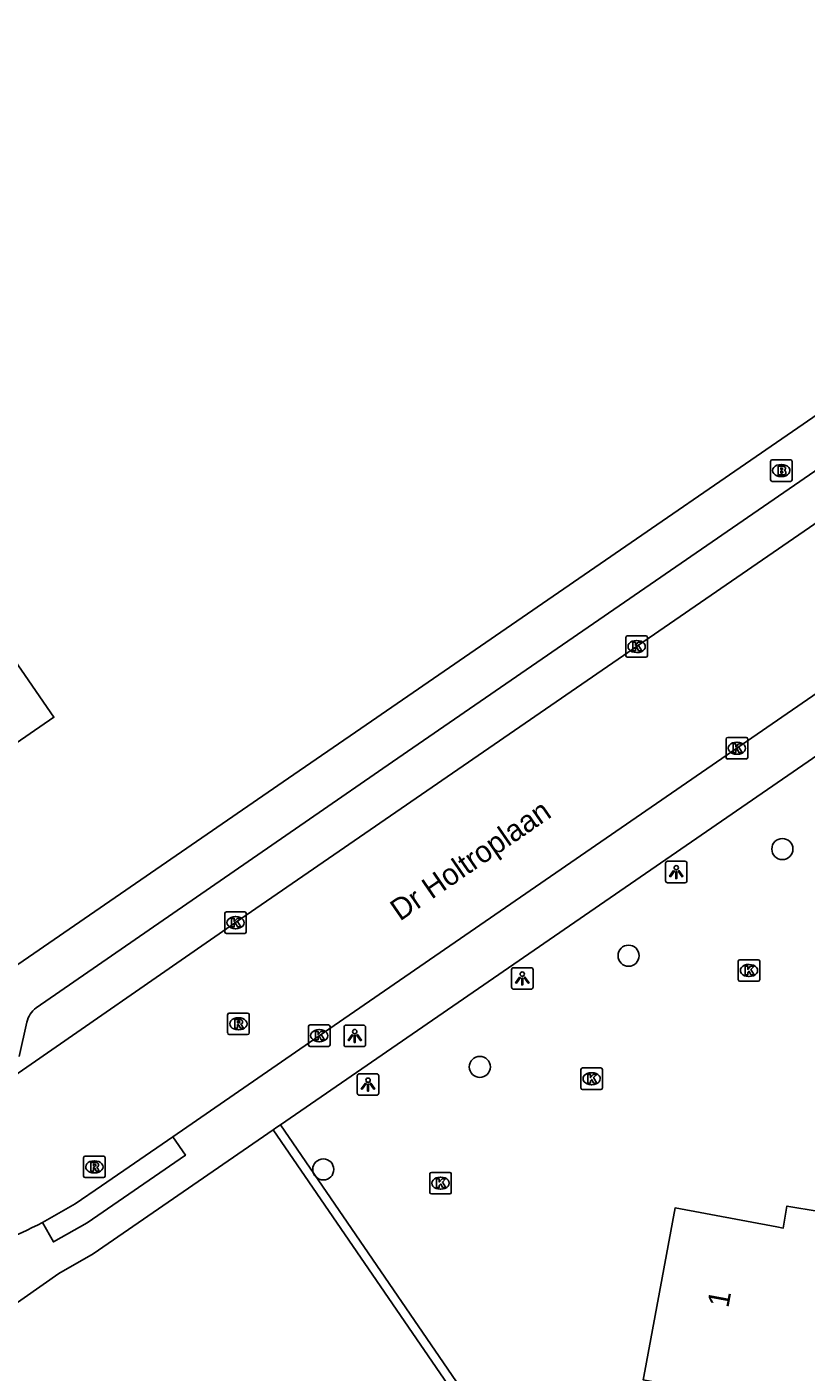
# Model space of a CAD drawing. Extents: x 157466 to 158888, y 383063 to 384677.
# Drawn here: x 157954.1 to 157990.3, y 383309.5 to 383371.9 of the extents above; entities that cross this region are included whole.
import ezdxf

# ---------------------------------------------------------------- set-up
doc = ezdxf.new("R2010")
doc.units = 0
for name, color, linetype in [('IMGEO_Boom', 7, 'Continuous'), ('IMGEO_Brandkraan', 7, 'Continuous'), ('IMGEO_Haag', 7, 'Continuous'), ('IMGEO_Kolk', 7, 'Continuous'), ('IMGEO_Lichtpunt', 7, 'Continuous'), ('IMGEO_Openbare_ruimte_label', 7, 'Continuous'), ('IMGEO_Pand', 7, 'Continuous'), ('IMGEO_Pand_nummerreeks', 7, 'Continuous'), ('IMGEO_Rijbaan_lokaal_open', 7, 'Continuous'), ('IMGEO_Rioolput', 7, 'Continuous'), ('IMGEO_Voetpad_open', 7, 'Continuous')]:
    doc.layers.add(name, color=color, linetype=linetype)

msp = doc.modelspace()

# ---------------------------------------------------------------- linework, layer by layer
at = {"layer": 'IMGEO_Boom'}
for centre in [(157989.17, 383333.749), (157982.031, 383328.802), (157975.128, 383323.645), (157967.861, 383318.888)]:
    msp.add_circle(centre, 0.489, dxfattribs=at)
at = {"layer": 'IMGEO_Brandkraan'}
for p, q in [((157988.62, 383350.878), (157988.62, 383351.73)), ((157988.695, 383351.804), (157989.547, 383351.804)), ((157989.108, 383351.584), (157989.133, 383351.584)), ((157989.621, 383351.73), (157989.621, 383350.878)), ((157989.547, 383350.804), (157988.695, 383350.804)), ((157989.131, 383351.024), (157989.106, 383351.024))]:
    msp.add_line(p, q, dxfattribs=at)
for points in [[(157988.62, 383350.878), (157988.62, 383351.73)], [(157988.695, 383351.804), (157989.547, 383351.804)], [(157988.968, 383351.504), (157988.968, 383351.104), (157989.181, 383351.104)], [(157989.199, 383351.504), (157988.968, 383351.504)], [(157989.147, 383351.423), (157989.093, 383351.423), (157989.093, 383351.347)], [(157989.621, 383351.73), (157989.621, 383350.878)], [(157989.547, 383350.804), (157988.695, 383350.804)], [(157989.093, 383351.347), (157989.146, 383351.347)], [(157989.155, 383351.271), (157989.093, 383351.271), (157989.093, 383351.19)], [(157989.093, 383351.19), (157989.155, 383351.19)]]:
    msp.add_lwpolyline(points, dxfattribs=at)
for centre, radius, start, end in [((157988.697, 383351.728), 0.0765, 91.55205, 178.44795), ((157988.697, 383351.728), 0.0765, 91.55205, 178.44795), ((157989.148, 383351.385), 0.0379, 267.82845, 90.93552), ((157989.203, 383351.359), 0.145, 59.4692, 91.53667), ((157989.228, 383351.406), 0.0922, 285.51372, 58.15012), ((157989.545, 383351.728), 0.0765, 1.55205, 88.44795), ((157989.545, 383351.728), 0.0765, 1.55205, 88.44795), ((157988.697, 383350.88), 0.0765, 181.55205, 268.44795), ((157988.697, 383350.88), 0.0765, 181.55205, 268.44795), ((157989.156, 383351.23), 0.0404, 269.87594, 90.50774), ((157989.187, 383351.355), 0.251, 268.66757, 293.53466), ((157989.233, 383351.214), 0.105, 301.31148, 78.98903), ((157989.545, 383350.88), 0.0765, 271.55205, 358.44795), ((157989.545, 383350.88), 0.0765, 271.55205, 358.44795)]:
    msp.add_arc(centre, radius, start, end, dxfattribs=at)
for centre, major_axis, ratio, start_param, end_param in [((157989.107, 383351.304), (-0.387, 0.002), 0.722429, 4.712389, 7.853982), ((157989.132, 383351.304), (-0.39, 0.002), 0.717154, 1.570796, 4.712389)]:
    msp.add_ellipse(centre, major_axis=major_axis, ratio=ratio, start_param=start_param, end_param=end_param, dxfattribs=at)
at = {"layer": 'IMGEO_Haag'}
for points in [[(158003.35, 383265.685), (158003.515, 383265.798), (157976.937, 383304.81), (157965.872, 383320.956)], [(157965.542, 383320.73), (157976.607, 383304.584), (158003.179, 383265.58)]]:
    msp.add_lwpolyline(points, dxfattribs=at)
at = {"layer": 'IMGEO_Kolk'}
for p, q in [((157981.907, 383342.717), (157981.907, 383343.569)), ((157981.982, 383343.643), (157982.834, 383343.643)), ((157982.395, 383343.423), (157982.42, 383343.423)), ((157982.908, 383343.569), (157982.908, 383342.717)), ((157982.834, 383342.643), (157981.982, 383342.643)), ((157982.418, 383342.863), (157982.393, 383342.863)), ((157986.637, 383338.926), (157987.489, 383338.926)), ((157986.562, 383338), (157986.562, 383338.852)), ((157987.05, 383338.706), (157987.075, 383338.706)), ((157987.563, 383338.852), (157987.563, 383338)), ((157987.489, 383337.926), (157986.637, 383337.926)), ((157987.073, 383338.146), (157987.048, 383338.146)), ((157963.363, 383330.835), (157964.215, 383330.835)), ((157963.288, 383329.909), (157963.288, 383330.761)), ((157963.776, 383330.615), (157963.801, 383330.615)), ((157964.289, 383330.761), (157964.289, 383329.909)), ((157964.215, 383329.835), (157963.363, 383329.835)), ((157963.799, 383330.055), (157963.774, 383330.055)), ((157987.12, 383327.691), (157987.12, 383328.543)), ((157987.195, 383328.617), (157988.047, 383328.617)), ((157987.608, 383328.397), (157987.633, 383328.397)), ((157988.121, 383328.543), (157988.121, 383327.691)), ((157987.631, 383327.837), (157987.606, 383327.837)), ((157988.047, 383327.617), (157987.195, 383327.617)), ((157967.173, 383324.667), (157967.173, 383325.519)), ((157967.248, 383325.593), (157968.1, 383325.593)), ((157967.661, 383325.373), (157967.686, 383325.373)), ((157968.174, 383325.519), (157968.174, 383324.667)), ((157968.1, 383324.593), (157967.248, 383324.593)), ((157967.684, 383324.813), (157967.659, 383324.813)), ((157979.817, 383322.671), (157979.817, 383323.523)), ((157979.892, 383323.597), (157980.744, 383323.597)), ((157980.305, 383323.377), (157980.33, 383323.377)), ((157980.818, 383323.523), (157980.818, 383322.671)), ((157980.328, 383322.817), (157980.303, 383322.817)), ((157980.744, 383322.597), (157979.892, 383322.597)), ((157972.803, 383317.826), (157972.803, 383318.678)), ((157972.878, 383318.752), (157973.73, 383318.752)), ((157973.291, 383318.532), (157973.316, 383318.532)), ((157973.804, 383318.678), (157973.804, 383317.826)), ((157973.73, 383317.752), (157972.878, 383317.752)), ((157973.314, 383317.972), (157973.289, 383317.972))]:
    msp.add_line(p, q, dxfattribs=at)
for points in [[(157981.907, 383342.717), (157981.907, 383343.569)], [(157981.982, 383343.643), (157982.834, 383343.643)], [(157982.228, 383343.343), (157982.351, 383343.343), (157982.351, 383343.192), (157982.481, 383343.343), (157982.645, 383343.343), (157982.499, 383343.192), (157982.652, 383342.943), (157982.5, 383342.943), (157982.415, 383343.107), (157982.351, 383343.04), (157982.351, 383342.943), (157982.228, 383342.943), (157982.228, 383343.343)], [(157982.908, 383343.569), (157982.908, 383342.717)], [(157982.834, 383342.643), (157981.982, 383342.643)], [(157986.637, 383338.926), (157987.489, 383338.926)], [(157986.562, 383338), (157986.562, 383338.852)], [(157986.883, 383338.626), (157987.006, 383338.626), (157987.006, 383338.475), (157987.136, 383338.626), (157987.3, 383338.626), (157987.154, 383338.475), (157987.307, 383338.226), (157987.155, 383338.226), (157987.07, 383338.39), (157987.006, 383338.323), (157987.006, 383338.226), (157986.883, 383338.226), (157986.883, 383338.626)], [(157987.563, 383338.852), (157987.563, 383338)], [(157987.489, 383337.926), (157986.637, 383337.926)], [(157963.363, 383330.835), (157964.215, 383330.835)], [(157963.288, 383329.909), (157963.288, 383330.761)], [(157963.609, 383330.535), (157963.732, 383330.535), (157963.732, 383330.384), (157963.862, 383330.535), (157964.026, 383330.535), (157963.88, 383330.384), (157964.033, 383330.135), (157963.881, 383330.135), (157963.796, 383330.299), (157963.732, 383330.232), (157963.732, 383330.135), (157963.609, 383330.135), (157963.609, 383330.535)], [(157964.289, 383330.761), (157964.289, 383329.909)], [(157964.215, 383329.835), (157963.363, 383329.835)], [(157987.12, 383327.691), (157987.12, 383328.543)], [(157987.195, 383328.617), (157988.047, 383328.617)], [(157987.441, 383328.317), (157987.564, 383328.317), (157987.564, 383328.166), (157987.694, 383328.317), (157987.858, 383328.317), (157987.712, 383328.166), (157987.865, 383327.917), (157987.713, 383327.917), (157987.628, 383328.081), (157987.564, 383328.014), (157987.564, 383327.917), (157987.441, 383327.917), (157987.441, 383328.317)], [(157988.121, 383328.543), (157988.121, 383327.691)], [(157988.047, 383327.617), (157987.195, 383327.617)], [(157967.173, 383324.667), (157967.173, 383325.519)], [(157967.248, 383325.593), (157968.1, 383325.593)], [(157967.494, 383325.293), (157967.617, 383325.293), (157967.617, 383325.142), (157967.747, 383325.293), (157967.911, 383325.293), (157967.765, 383325.142), (157967.918, 383324.893), (157967.766, 383324.893), (157967.681, 383325.057), (157967.617, 383324.99), (157967.617, 383324.893), (157967.494, 383324.893), (157967.494, 383325.293)], [(157968.174, 383325.519), (157968.174, 383324.667)], [(157968.1, 383324.593), (157967.248, 383324.593)], [(157979.817, 383322.671), (157979.817, 383323.523)], [(157979.892, 383323.597), (157980.744, 383323.597)], [(157980.138, 383323.297), (157980.261, 383323.297), (157980.261, 383323.146), (157980.391, 383323.297), (157980.555, 383323.297), (157980.409, 383323.146), (157980.562, 383322.897), (157980.41, 383322.897), (157980.325, 383323.061), (157980.261, 383322.994), (157980.261, 383322.897), (157980.138, 383322.897), (157980.138, 383323.297)], [(157980.818, 383323.523), (157980.818, 383322.671)], [(157980.744, 383322.597), (157979.892, 383322.597)], [(157972.803, 383317.826), (157972.803, 383318.678)], [(157972.878, 383318.752), (157973.73, 383318.752)], [(157973.124, 383318.452), (157973.247, 383318.452), (157973.247, 383318.301), (157973.377, 383318.452), (157973.541, 383318.452), (157973.395, 383318.301), (157973.548, 383318.052), (157973.396, 383318.052), (157973.311, 383318.216), (157973.247, 383318.149), (157973.247, 383318.052), (157973.124, 383318.052), (157973.124, 383318.452)], [(157973.804, 383318.678), (157973.804, 383317.826)], [(157973.73, 383317.752), (157972.878, 383317.752)]]:
    msp.add_lwpolyline(points, dxfattribs=at)
for centre, start, end in [((157981.984, 383343.567), 91.55205, 178.44795), ((157981.984, 383343.567), 91.55205, 178.44795), ((157982.832, 383343.567), 1.55205, 88.44795), ((157982.832, 383343.567), 1.55205, 88.44795), ((157981.984, 383342.719), 181.55205, 268.44795), ((157981.984, 383342.719), 181.55205, 268.44795), ((157982.832, 383342.719), 271.55205, 358.44795), ((157982.832, 383342.719), 271.55205, 358.44795), ((157986.639, 383338.85), 91.55205, 178.44795), ((157986.639, 383338.85), 91.55205, 178.44795), ((157987.487, 383338.85), 1.55205, 88.44795), ((157987.487, 383338.85), 1.55205, 88.44795), ((157986.639, 383338.002), 181.55205, 268.44795), ((157986.639, 383338.002), 181.55205, 268.44795), ((157987.487, 383338.002), 271.55205, 358.44795), ((157987.487, 383338.002), 271.55205, 358.44795), ((157963.365, 383330.759), 91.55205, 178.44795), ((157963.365, 383330.759), 91.55205, 178.44795), ((157964.213, 383330.759), 1.55205, 88.44795), ((157964.213, 383330.759), 1.55205, 88.44795), ((157963.365, 383329.911), 181.55205, 268.44795), ((157963.365, 383329.911), 181.55205, 268.44795), ((157964.213, 383329.911), 271.55205, 358.44795), ((157964.213, 383329.911), 271.55205, 358.44795), ((157987.197, 383328.541), 91.55205, 178.44795), ((157987.197, 383328.541), 91.55205, 178.44795), ((157988.045, 383328.541), 1.55205, 88.44795), ((157988.045, 383328.541), 1.55205, 88.44795), ((157987.197, 383327.693), 181.55205, 268.44795), ((157987.197, 383327.693), 181.55205, 268.44795), ((157988.045, 383327.693), 271.55205, 358.44795), ((157988.045, 383327.693), 271.55205, 358.44795), ((157967.25, 383325.517), 91.55205, 178.44795), ((157967.25, 383325.517), 91.55205, 178.44795), ((157968.098, 383325.517), 1.55205, 88.44795), ((157968.098, 383325.517), 1.55205, 88.44795), ((157967.25, 383324.669), 181.55205, 268.44795), ((157967.25, 383324.669), 181.55205, 268.44795), ((157968.098, 383324.669), 271.55205, 358.44795), ((157968.098, 383324.669), 271.55205, 358.44795), ((157979.894, 383323.521), 91.55205, 178.44795), ((157979.894, 383323.521), 91.55205, 178.44795), ((157980.742, 383323.521), 1.55205, 88.44795), ((157980.742, 383323.521), 1.55205, 88.44795), ((157979.894, 383322.673), 181.55205, 268.44795), ((157979.894, 383322.673), 181.55205, 268.44795), ((157980.742, 383322.673), 271.55205, 358.44795), ((157980.742, 383322.673), 271.55205, 358.44795), ((157972.88, 383318.676), 91.55205, 178.44795), ((157972.88, 383318.676), 91.55205, 178.44795), ((157973.728, 383318.676), 1.55205, 88.44795), ((157973.728, 383318.676), 1.55205, 88.44795), ((157972.88, 383317.828), 181.55205, 268.44795), ((157972.88, 383317.828), 181.55205, 268.44795), ((157973.728, 383317.828), 271.55205, 358.44795), ((157973.728, 383317.828), 271.55205, 358.44795)]:
    msp.add_arc(centre, 0.0765, start, end, dxfattribs=at)
for centre, major_axis, ratio, start_param, end_param in [((157982.394, 383343.143), (-0.387, 0.002), 0.722429, 4.712389, 7.853982), ((157982.419, 383343.143), (-0.39, 0.002), 0.717154, 1.570796, 4.712389), ((157987.049, 383338.426), (-0.387, 0.002), 0.722429, 4.712389, 7.853982), ((157987.074, 383338.426), (-0.39, 0.002), 0.717154, 1.570796, 4.712389), ((157963.775, 383330.335), (-0.387, 0.002), 0.722429, 4.712389, 7.853982), ((157963.8, 383330.335), (-0.39, 0.002), 0.717154, 1.570796, 4.712389), ((157987.607, 383328.117), (-0.387, 0.002), 0.722429, 4.712389, 7.853982), ((157987.632, 383328.117), (-0.39, 0.002), 0.717154, 1.570796, 4.712389), ((157967.66, 383325.093), (-0.387, 0.002), 0.722429, 4.712389, 7.853982), ((157967.685, 383325.093), (-0.39, 0.002), 0.717154, 1.570796, 4.712389), ((157980.304, 383323.097), (-0.387, 0.002), 0.722429, 4.712389, 7.853982), ((157980.329, 383323.097), (-0.39, 0.002), 0.717154, 1.570796, 4.712389), ((157973.29, 383318.252), (-0.387, 0.002), 0.722429, 4.712389, 7.853982), ((157973.315, 383318.252), (-0.39, 0.002), 0.717154, 1.570796, 4.712389)]:
    msp.add_ellipse(centre, major_axis=major_axis, ratio=ratio, start_param=start_param, end_param=end_param, dxfattribs=at)
at = {"layer": 'IMGEO_Lichtpunt'}
for p, q in [((157983.747, 383333.087), (157983.747, 383332.28)), ((157983.747, 383333.087), (157983.747, 383332.28)), ((157984.649, 383333.182), (157983.841, 383333.182)), ((157984.649, 383333.182), (157983.841, 383333.182)), ((157984.743, 383332.28), (157984.743, 383333.087)), ((157984.743, 383332.28), (157984.743, 383333.087)), ((157983.841, 383332.186), (157984.649, 383332.186)), ((157983.841, 383332.186), (157984.649, 383332.186)), ((157976.6, 383328.15), (157976.6, 383327.343)), ((157976.6, 383328.15), (157976.6, 383327.343)), ((157977.502, 383328.245), (157976.694, 383328.245)), ((157977.502, 383328.245), (157976.694, 383328.245)), ((157977.596, 383327.343), (157977.596, 383328.15)), ((157977.596, 383327.343), (157977.596, 383328.15)), ((157976.694, 383327.249), (157977.502, 383327.249)), ((157976.694, 383327.249), (157977.502, 383327.249)), ((157968.825, 383325.487), (157968.825, 383324.68)), ((157968.825, 383325.487), (157968.825, 383324.68)), ((157969.727, 383325.582), (157968.919, 383325.582)), ((157969.727, 383325.582), (157968.919, 383325.582)), ((157969.821, 383324.68), (157969.821, 383325.487)), ((157969.821, 383324.68), (157969.821, 383325.487)), ((157968.919, 383324.586), (157969.727, 383324.586)), ((157968.919, 383324.586), (157969.727, 383324.586)), ((157970.342, 383323.327), (157969.534, 383323.327)), ((157970.342, 383323.327), (157969.534, 383323.327)), ((157969.44, 383323.232), (157969.44, 383322.425)), ((157969.44, 383323.232), (157969.44, 383322.425)), ((157970.436, 383322.425), (157970.436, 383323.232)), ((157970.436, 383322.425), (157970.436, 383323.232)), ((157969.534, 383322.331), (157970.342, 383322.331)), ((157969.534, 383322.331), (157970.342, 383322.331))]:
    msp.add_line(p, q, dxfattribs=at)
for points in [[(157984.121, 383332.751), (157984.16, 383332.723), (157983.972, 383332.461), (157983.934, 383332.488), (157984.121, 383332.751)], [(157984.223, 383332.703), (157984.27, 383332.703), (157984.27, 383332.381), (157984.223, 383332.381), (157984.223, 383332.703)], [(157984.333, 383332.723), (157984.371, 383332.75), (157984.558, 383332.488), (157984.519, 383332.46), (157984.333, 383332.723)], [(157976.974, 383327.814), (157977.013, 383327.786), (157976.825, 383327.524), (157976.787, 383327.551), (157976.974, 383327.814)], [(157977.076, 383327.766), (157977.123, 383327.766), (157977.123, 383327.444), (157977.076, 383327.444), (157977.076, 383327.766)], [(157977.186, 383327.786), (157977.224, 383327.813), (157977.411, 383327.551), (157977.372, 383327.523), (157977.186, 383327.786)], [(157969.199, 383325.151), (157969.238, 383325.123), (157969.05, 383324.861), (157969.012, 383324.888), (157969.199, 383325.151)], [(157969.301, 383325.103), (157969.348, 383325.103), (157969.348, 383324.781), (157969.301, 383324.781), (157969.301, 383325.103)], [(157969.411, 383325.123), (157969.449, 383325.15), (157969.636, 383324.888), (157969.597, 383324.86), (157969.411, 383325.123)], [(157969.814, 383322.896), (157969.853, 383322.868), (157969.665, 383322.606), (157969.627, 383322.633), (157969.814, 383322.896)], [(157969.916, 383322.848), (157969.963, 383322.848), (157969.963, 383322.526), (157969.916, 383322.526), (157969.916, 383322.848)], [(157970.026, 383322.868), (157970.064, 383322.895), (157970.251, 383322.633), (157970.212, 383322.605), (157970.026, 383322.868)]]:
    msp.add_lwpolyline(points, dxfattribs=at)
for centre in [(157984.246, 383332.885), (157977.099, 383327.948), (157969.324, 383325.285), (157969.939, 383323.03)]:
    msp.add_circle(centre, 0.0994, dxfattribs=at)
for centre, start, end in [((157983.841, 383333.087), 90, 180), ((157983.841, 383333.087), 90, 180), ((157984.649, 383333.087), 0, 90), ((157984.649, 383333.087), 0, 90), ((157983.841, 383332.28), 180, 270), ((157983.841, 383332.28), 180, 270), ((157984.649, 383332.28), 270, 0), ((157984.649, 383332.28), 270, 360), ((157976.694, 383328.15), 90, 180), ((157976.694, 383328.15), 90, 180), ((157977.502, 383328.15), 0, 90), ((157977.502, 383328.15), 0, 90), ((157976.694, 383327.343), 180, 270), ((157976.694, 383327.343), 180, 270), ((157977.502, 383327.343), 270, 0), ((157977.502, 383327.343), 270, 360), ((157968.919, 383325.487), 90, 180), ((157968.919, 383325.487), 90, 180), ((157969.727, 383325.487), 0, 90), ((157969.727, 383325.487), 0, 90), ((157968.919, 383324.68), 180, 270), ((157968.919, 383324.68), 180, 270), ((157969.727, 383324.68), 270, 0), ((157969.727, 383324.68), 270, 360), ((157969.534, 383323.232), 90, 180), ((157969.534, 383323.232), 90, 180), ((157970.342, 383323.232), 0, 90), ((157970.342, 383323.232), 0, 90), ((157969.534, 383322.425), 180, 270), ((157969.534, 383322.425), 180, 270), ((157970.342, 383322.425), 270, 0), ((157970.342, 383322.425), 270, 360)]:
    msp.add_arc(centre, 0.0946, start, end, dxfattribs=at)
at = {"layer": 'IMGEO_Pand'}
for points in [[(157928.195, 383369.805), (157920.388, 383364.411), (157943.141, 383331.454), (157950.942, 383336.831), (157955.361, 383339.866), (157946.676, 383352.453), (157943.305, 383357.333), (157934.428, 383370.184), (157932.707, 383368.999), (157930.882, 383371.648), (157928.195, 383369.805)], [(157996.58, 383296.221), (157989.648, 383297.514), (157990.282, 383301.01), (157986.791, 383301.667), (157987.41, 383305.143), (157983.926, 383305.798), (157984.479, 383308.797), (157982.712, 383309.13), (157982.741, 383309.286), (157984.19, 383317.101), (157988.921, 383316.224), (157989.209, 383316.171), (157989.384, 383317.191), (157990.886, 383316.935)]]:
    msp.add_lwpolyline(points, dxfattribs=at)
at = {"layer": 'IMGEO_Rijbaan_lokaal_open'}
for points in [[(158021.502, 383369.98), (158019.883, 383368.976), (158003.857, 383357.9), (158000, 383355.247), (157963.789, 383330.335), (157952.94, 383322.832)], [(157960.873, 383320.401), (157967.673, 383325.093), (157987.062, 383338.426), (157997.151, 383345.376)], [(157954.825, 383316.435), (157956.345, 383317.296), (157957.573, 383318.133), (157960.873, 383320.401)]]:
    msp.add_lwpolyline(points, dxfattribs=at)
msp.add_arc((157948.408, 383328.069), 13.287, 280.63989, 298.88005, dxfattribs=at)
at = {"layer": 'IMGEO_Rioolput'}
for p, q in [((157963.423, 383325.218), (157963.423, 383326.07)), ((157963.498, 383326.144), (157964.35, 383326.144)), ((157963.911, 383325.924), (157963.936, 383325.924)), ((157964.424, 383326.07), (157964.424, 383325.218)), ((157963.934, 383325.364), (157963.909, 383325.364)), ((157964.35, 383325.144), (157963.498, 383325.144)), ((157956.735, 383318.582), (157956.735, 383319.434)), ((157956.81, 383319.508), (157957.662, 383319.508)), ((157957.223, 383319.288), (157957.248, 383319.288)), ((157957.736, 383319.434), (157957.736, 383318.582)), ((157957.662, 383318.508), (157956.81, 383318.508)), ((157957.246, 383318.728), (157957.221, 383318.728))]:
    msp.add_line(p, q, dxfattribs=at)
for points in [[(157963.423, 383325.218), (157963.423, 383326.07)], [(157963.498, 383326.144), (157964.35, 383326.144)], [(157964.012, 383325.842), (157963.76, 383325.844), (157963.76, 383325.444)], [(157964.424, 383326.07), (157964.424, 383325.218)], [(157963.76, 383325.444), (157963.884, 383325.444), (157963.884, 383325.606), (157963.895, 383325.606)], [(157963.938, 383325.763), (157963.884, 383325.763), (157963.884, 383325.682)], [(157963.884, 383325.682), (157963.936, 383325.682)], [(157963.942, 383325.577), (157964.013, 383325.444), (157964.153, 383325.444), (157964.088, 383325.57)], [(157964.35, 383325.144), (157963.498, 383325.144)], [(157956.735, 383318.582), (157956.735, 383319.434)], [(157956.81, 383319.508), (157957.662, 383319.508)], [(157957.324, 383319.206), (157957.072, 383319.208), (157957.072, 383318.808)], [(157957.072, 383318.808), (157957.196, 383318.808), (157957.196, 383318.97), (157957.207, 383318.97)], [(157957.25, 383319.127), (157957.196, 383319.127), (157957.196, 383319.046)], [(157957.196, 383319.046), (157957.248, 383319.046)], [(157957.254, 383318.941), (157957.325, 383318.808), (157957.465, 383318.808), (157957.4, 383318.934)], [(157957.736, 383319.434), (157957.736, 383318.582)], [(157957.662, 383318.508), (157956.81, 383318.508)]]:
    msp.add_lwpolyline(points, dxfattribs=at)
for centre, radius, start, end in [((157963.5, 383326.068), 0.0765, 91.55205, 178.44795), ((157963.5, 383326.068), 0.0765, 91.55205, 178.44795), ((157964.011, 383325.732), 0.109, 350.36119, 89.41601), ((157964.348, 383326.068), 0.0765, 1.55205, 88.44795), ((157964.348, 383326.068), 0.0765, 1.55205, 88.44795), ((157963.5, 383325.22), 0.0765, 181.55205, 268.44795), ((157963.5, 383325.22), 0.0765, 181.55205, 268.44795), ((157963.894, 383325.553), 0.0533, 26.02933, 88.69889), ((157963.92, 383325.871), 0.19, 274.7715, 282.96867), ((157963.944, 383325.667), 0.0964, 77.00612, 93.18647), ((157963.958, 383325.724), 0.0378, 276.66336, 79.67722), ((157964.009, 383325.732), 0.112, 277.58423, 350.98172), ((157963.993, 383325.517), 0.108, 29.51342, 73.79051), ((157964.348, 383325.22), 0.0765, 271.55205, 358.44795), ((157964.348, 383325.22), 0.0765, 271.55205, 358.44795), ((157956.812, 383319.432), 0.0765, 91.55205, 178.44795), ((157956.812, 383319.432), 0.0765, 91.55205, 178.44795), ((157957.206, 383318.917), 0.0533, 26.02933, 88.69889), ((157957.232, 383319.235), 0.19, 274.7715, 282.96867), ((157957.256, 383319.031), 0.0964, 77.00612, 93.18647), ((157957.27, 383319.088), 0.0378, 276.66336, 79.67722), ((157957.323, 383319.096), 0.109, 350.36119, 89.41601), ((157957.321, 383319.096), 0.112, 277.58423, 350.98172), ((157957.305, 383318.881), 0.108, 29.51342, 73.79051), ((157957.66, 383319.432), 0.0765, 1.55205, 88.44795), ((157957.66, 383319.432), 0.0765, 1.55205, 88.44795), ((157956.812, 383318.584), 0.0765, 181.55205, 268.44795), ((157956.812, 383318.584), 0.0765, 181.55205, 268.44795), ((157957.66, 383318.584), 0.0765, 271.55205, 358.44795), ((157957.66, 383318.584), 0.0765, 271.55205, 358.44795)]:
    msp.add_arc(centre, radius, start, end, dxfattribs=at)
for centre, major_axis, ratio, start_param, end_param in [((157963.91, 383325.644), (-0.387, 0.002), 0.722429, 4.712389, 7.853982), ((157963.935, 383325.644), (-0.39, 0.002), 0.717154, 1.570796, 4.712389), ((157957.222, 383319.008), (-0.387, 0.002), 0.722429, 4.712389, 7.853982), ((157957.247, 383319.008), (-0.39, 0.002), 0.717154, 1.570796, 4.712389)]:
    msp.add_ellipse(centre, major_axis=major_axis, ratio=ratio, start_param=start_param, end_param=end_param, dxfattribs=at)
at = {"layer": 'IMGEO_Voetpad_open'}
for points in [[(157877.163, 383395.127), (157877.384, 383395.064), (157877.36, 383394.852), (157881.344, 383389.058), (157886.267, 383381.935), (157886.385, 383381.901), (157890.311, 383376.164), (157895.075, 383369.235), (157898.462, 383364.319), (157909.683, 383348.132), (157925.669, 383324.951), (157928.425, 383320.955), (157932.838, 383314.613), (157951.478, 383311.189), (157955.59, 383314.069), (157957.186, 383314.977), (157965.542, 383320.73)], [(158024.393, 383376.961), (158018.659, 383373.03), (158017.962, 383372.552), (158006.393, 383364.646), (158003.024, 383362.329), (158000, 383360.249), (157969.609, 383339.347), (157966.252, 383337.038), (157950.145, 383325.96), (157940.949, 383325.715), (157939.64, 383327.608)], [(158031.472, 383366.06), (158028.831, 383364.233), (158021.703, 383359.301), (158000, 383344.449), (157965.872, 383320.956)], [(157954.529, 383326.381), (157967.223, 383335.13), (157971.079, 383337.788), (158000, 383357.696), (158003.44, 383360.064)], [(157953.748, 383324.126), (157954.104, 383325.722)], [(157965.872, 383320.956), (157965.707, 383320.843), (157965.542, 383320.73)], [(157960.873, 383320.401), (157961.461, 383319.543), (157956.896, 383316.413), (157955.338, 383315.53), (157954.825, 383316.435)]]:
    msp.add_lwpolyline(points, dxfattribs=at)
msp.add_arc((157955.198, 383325.483), 1.12, 126.68986, 167.67286, dxfattribs=at)

# ---------------------------------------------------------------- texts
at = {"layer": 'IMGEO_Openbare_ruimte_label'}
msp.add_text('Dr Holtroplaan', height=1, rotation=34.56462, dxfattribs=at).set_placement((157971.421, 383330.382))
at = {"layer": 'IMGEO_Pand_nummerreeks'}
msp.add_text('1', height=1, rotation=79.49592, dxfattribs=at).set_placement((157986.661, 383312.437))

doc.saveas('drawing.dxf')
